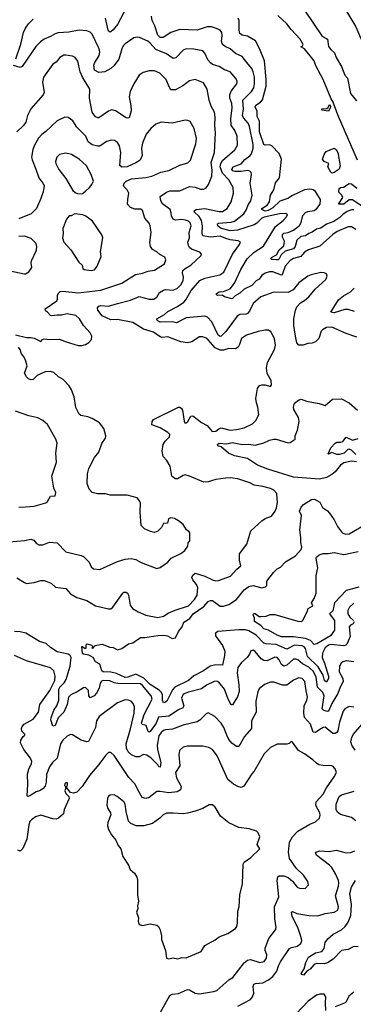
# Model space of a CAD drawing. Extents: x 2086813 to 2278017, y 548126 to 753336.
# Tile 286 of 461: x 2184642 to 2187691, y 677892 to 686902. Entities that reach past the tile are written whole.
import ezdxf

# ---------------------------------------------------------------- set-up
doc = ezdxf.new("R2010")
doc.units = 0

msp = doc.modelspace()

# ---------------------------------------------------------------- linework, layer by layer
at = {"layer": '0CON10XD'}
for points in [[(2185622.1, 687017.9), (2185535, 686858.1), (2185495, 686807.5), (2185475, 686790), (2185465, 686788.8), (2185450.8, 686805), (2185427.1, 686917.1)], [(2187251, 686981), (2187404.7, 686755), (2187455.4, 686725), (2187465.9, 686655), (2187485, 686628.9), (2187519.3, 686599.3), (2187534.7, 686555), (2187582.2, 686472.2), (2187612.5, 686395), (2187638, 686368), (2187665, 686226.5), (2187720.3, 686160.3)], [(2187633.2, 686975), (2187715, 686836.9), (2187756.9, 686736.9), (2187814, 686625), (2187828.8, 686545), (2187873.5, 686445), (2187975, 686323.4), (2187995, 686308), (2188015, 686305.3), (2188075.7, 686334.3), (2188102.9, 686357.1), (2188168, 686515), (2188199.6, 686565), (2188213.6, 686646.4), (2188226.1, 686705), (2188224.2, 686745.8), (2188235, 686772.3), (2188357.1, 686885), (2188402, 686935)], [(2184607.8, 686542.2), (2184651.4, 686678.6), (2184676.8, 686785), (2184694.6, 686825), (2184723.5, 686865), (2184764.3, 686905.7)], [(2187715, 684982.2), (2187675, 685007.5), (2187645, 685006.4), (2187545, 684963.5), (2187504.2, 684935.8), (2187385, 684829.1), (2187283.3, 684796.7), (2187244.4, 684775), (2187212.2, 684735), (2187145, 684716.6), (2187115, 684696.9), (2187068.2, 684645), (2187045.2, 684574.8), (2187035.3, 684564.7), (2186955, 684595.9), (2186925, 684594.7), (2186885, 684581.9), (2186855, 684560.4), (2186831.1, 684528.9), (2186805, 684511.2), (2186765, 684470), (2186695, 684435.4), (2186655, 684397.9), (2186612.2, 684375), (2186585, 684347.5), (2186515, 684364.5), (2186491.7, 684381.7), (2186448.7, 684378.7), (2186440.6, 684385), (2186441.1, 684395), (2186465, 684411.9), (2186505, 684414.2), (2186565, 684438.5), (2186605, 684491.9), (2186662.9, 684615), (2186720.6, 684715), (2186786, 684774), (2186871, 684829), (2186981.6, 685008.4), (2187049.2, 685065), (2187078.8, 685095), (2187088.8, 685115), (2187075, 685128.8), (2187015.4, 685125.4), (2186876.1, 685093.9), (2186855, 685084.3), (2186810.6, 685039.4), (2186785.2, 685024.8), (2186633, 684977), (2186565, 684969.1), (2186477.5, 684995), (2186453.8, 685015), (2186449.4, 685035), (2186459.6, 685040.4), (2186575, 685048.3), (2186605, 685058.6), (2186691.2, 685125), (2186715, 685164.2), (2186731.8, 685208.2), (2186754.5, 685245), (2186766.4, 685295), (2186749.5, 685405), (2186761.4, 685485), (2186759.2, 685505), (2186746.9, 685516.9), (2186725, 685522.1), (2186667.7, 685512.3), (2186612, 685512), (2186590.2, 685520.2), (2186582.2, 685535), (2186594.2, 685555), (2186665, 685584.1), (2186699, 685621), (2186745.2, 685654.8), (2186760.5, 685675), (2186775.2, 685725), (2186775, 685760), (2186743.7, 685925), (2186730, 685955), (2186686.2, 686005), (2186677.3, 686025), (2186686.2, 686085), (2186682.1, 686165), (2186760.8, 686245), (2186780.9, 686279.1), (2186788.8, 686315), (2186789.3, 686375), (2186775.3, 686425.3), (2186763.3, 686455), (2186731.4, 686495), (2186675.4, 686565.4), (2186615, 686593.6), (2186566.2, 686636.2), (2186521.4, 686655), (2186496.5, 686675), (2186486.8, 686705), (2186492.9, 686755), (2186489.5, 686785), (2186474.2, 686805), (2186442.4, 686822.4), (2186395, 686835.5), (2186357, 686837), (2186265, 686806.4), (2186105, 686812.6), (2186025, 686786), (2185952, 686738), (2185925, 686738.4), (2185905, 686760), (2185878.7, 686845), (2185852.7, 686895), (2185846.7, 686935)], [(2187695, 685160.8), (2187675, 685160.9), (2187635, 685147.7), (2187595, 685120), (2187568.9, 685091.1), (2187514.3, 685055.7), (2187445, 685032.1), (2187395, 684995.2), (2187355, 684984.2), (2187315, 684957.9), (2187283.9, 684946.1), (2187255.9, 684924.1), (2187211.1, 684918.9), (2187176.3, 684883.7), (2187159.7, 684825), (2187145, 684805.3), (2187067.2, 684782.8), (2187030.7, 684749.3), (2187015, 684714.5), (2187004.7, 684705.3), (2186986.9, 684703.1), (2186946, 684706), (2186936.2, 684715), (2186945, 684726.7), (2186990, 684750), (2187015, 684795.4), (2187057.9, 684832.1), (2187063.7, 684873.7), (2187043.3, 684913.3), (2187045, 684936.5), (2187055, 684947.1), (2187095, 684954.1), (2187145.2, 684974.8), (2187200.6, 685019.4), (2187215, 685047.1), (2187231.1, 685108.9), (2187255, 685138.6), (2187275, 685147.2), (2187334.7, 685155.3), (2187357.3, 685172.7), (2187388.2, 685215), (2187391.5, 685255), (2187345, 685330), (2187325, 685346.2), (2187295, 685351.6), (2187245, 685345.2), (2187135, 685292.3), (2187092.7, 685265), (2187019.8, 685240.2), (2186955, 685179), (2186914.4, 685155), (2186885, 685150.4), (2186856.7, 685165), (2186854, 685175), (2186905, 685203.5), (2186926.7, 685235), (2186934.7, 685295.2), (2186963.5, 685345), (2186981.7, 685408.3), (2187015.7, 685455), (2187034.4, 685624.4), (2187015, 685676), (2186946.2, 685746.2), (2186925, 685758.1), (2186885, 685754), (2186875, 685760.8), (2186832.5, 685875), (2186834, 685974), (2186811.6, 686015), (2186813.8, 686065), (2186794.6, 686105), (2186801.4, 686118.6), (2186843.2, 686146.8), (2186860.3, 686169.8), (2186893.6, 686293.6), (2186894.8, 686354.8), (2186880.8, 686525), (2186835, 686638.6), (2186797.1, 686707.1), (2186725, 686751.9), (2186675, 686760.5), (2186654.7, 686774.7), (2186648, 686805), (2186647.4, 686895), (2186638.5, 686915)], [(2187729.8, 685615), (2187555.7, 686015), (2187505, 686152.5), (2187488, 686178), (2187416.2, 686355), (2187349.5, 686479.5), (2187333.5, 686525), (2187245, 686636), (2187212, 686652), (2187227.3, 686662.7), (2187232.2, 686675), (2187205.3, 686725), (2187122.5, 686812.5), (2187085, 686862.5), (2187001.2, 686941.2)], [(2187725, 683998), (2187625, 684031.5), (2187495, 684089.4), (2187445, 684084.5), (2187409.2, 684065), (2187398.9, 684051.1), (2187376.4, 683985), (2187345, 683953.8), (2187315, 683941.1), (2187275, 683940), (2187234.1, 683924.1), (2187195, 683923.8), (2187176, 683946), (2187163.5, 684005), (2187146.8, 684105), (2187147.1, 684165), (2187162.4, 684242.4), (2187176, 684274), (2187209.1, 684310.9), (2187246.3, 684333.7), (2187285, 684366.2), (2187343.7, 684436.3), (2187441.2, 684525), (2187451.2, 684555), (2187446.1, 684576.1), (2187426.1, 684586.1), (2187395, 684589.2), (2187305, 684568.6), (2187275.6, 684554.4), (2187193.8, 684495), (2187140.3, 684429.7), (2187096.7, 684405), (2186965, 684408.1), (2186845, 684364.4), (2186775.6, 684305), (2186742.5, 684235), (2186725, 684212.9), (2186713.4, 684206.6), (2186655, 684203.6), (2186631.2, 684188.8), (2186525, 684048.5), (2186485, 684005.6), (2186475, 684002.5), (2186456.5, 684015), (2186397.1, 684137.1), (2186359.4, 684179.4), (2186335, 684189.6), (2186165, 684173.3), (2186075, 684126.5), (2186037.7, 684137.7), (2185925, 684135.3), (2185905.5, 684145), (2185895.6, 684155), (2185895.6, 684165), (2185965, 684203.8), (2185995, 684231.5), (2186085, 684278.2), (2186142, 684318), (2186160.6, 684339.4), (2186210, 684425), (2186289.2, 684515), (2186335, 684536.2), (2186472.3, 684567.7), (2186507.4, 684592.6), (2186586.9, 684755), (2186651.4, 684845), (2186659.2, 684865), (2186638.6, 684878.6), (2186565, 684888.1), (2186525, 684900.3), (2186475, 684919.7), (2186385, 684911.2), (2186314.7, 684924.7), (2186308.4, 684945), (2186314.1, 685015), (2186304.8, 685065), (2186281.6, 685101.6), (2186237.1, 685145), (2186239.2, 685155), (2186255.4, 685164.6), (2186335, 685174.2), (2186464.5, 685145.5), (2186495, 685145.5), (2186536.9, 685173.1), (2186576.4, 685235), (2186595.4, 685315), (2186592.1, 685365), (2186554.7, 685435), (2186496.6, 685496.6), (2186475.2, 685555), (2186480, 685585), (2186495, 685612.2), (2186608.3, 685711.7), (2186632.5, 685755), (2186629.1, 685835), (2186609.1, 685889.1), (2186575.8, 685935.8), (2186571.4, 685995), (2186585.3, 686095), (2186580.3, 686135), (2186563.8, 686185), (2186563.5, 686215), (2186575, 686247.5), (2186625.8, 686315), (2186629.4, 686335), (2186622, 686362), (2186565, 686425.6), (2186515, 686444.4), (2186464.4, 686474.4), (2186405, 686491.9), (2186385, 686506.9), (2186361.1, 686535), (2186335.4, 686595.4), (2186316.8, 686616.8), (2186235, 686633.3), (2186164.4, 686635.6), (2186135, 686622), (2186068.8, 686551.2), (2186045, 686547.5), (2185985, 686589.5), (2185885, 686627.5), (2185835, 686686.9), (2185812.5, 686705), (2185738.3, 686738.3), (2185715, 686741.9), (2185685, 686735.8), (2185605, 686680), (2185587.9, 686662.1), (2185576.2, 686636.2), (2185548.9, 686541.1), (2185505, 686482), (2185475, 686453.8), (2185420, 686425), (2185365, 686420), (2185325, 686440), (2185319.4, 686485), (2185325.6, 686505), (2185367.2, 686572.8), (2185373.3, 686605), (2185369.7, 686635), (2185305, 686769.2), (2185286.2, 686786.2), (2185255, 686801.1), (2185185, 686805.5), (2185091.1, 686788.9), (2184995, 686780.4), (2184966.9, 686773.1), (2184923, 686747), (2184865, 686723.1), (2184831.1, 686698.9), (2184789.5, 686655), (2184665, 686473.3), (2184645, 686463.3), (2184585, 686483.3)], [(2186649.8, 683930.2), (2186638.6, 683905), (2186615, 683889.5), (2186555, 683893.9), (2186505, 683878.1), (2186475, 683877.7), (2186429, 683899), (2186365, 683971.9), (2186345, 683988.6), (2186315, 684000.8), (2186285, 684000.8), (2186216.8, 683953.2), (2186175, 683943.5), (2186114.5, 683955.5), (2185995, 683999.1), (2185945, 683994.5), (2185925, 683998.5), (2185865, 684042.5), (2185775, 684068.5), (2185675, 684130), (2185535, 684158.4), (2185475, 684155.4), (2185395, 684190.6), (2185357.5, 684245), (2185354.3, 684265), (2185365, 684280), (2185385, 684285.8), (2185455, 684280.6), (2185535, 684304.5), (2185655, 684336.5), (2185735, 684367.8), (2185825, 684345.8), (2185867.5, 684345), (2185895, 684364), (2185919.1, 684405), (2185955, 684427.1), (2185975, 684433.6), (2186043.6, 684426.4), (2186085, 684444.5), (2186116.2, 684475), (2186135.9, 684515), (2186138.2, 684545), (2186130.4, 684585), (2186134.2, 684605.8), (2186155, 684625.4), (2186205.6, 684655), (2186301.2, 684745), (2186303.3, 684755), (2186288.8, 684775), (2186212.9, 684802.9), (2186195, 684816.7), (2186184, 684835), (2186180, 684865), (2186193.6, 684905), (2186189.6, 684955), (2186209.6, 685015), (2186201.7, 685041.7), (2186185, 685056.9), (2186158.2, 685068.2), (2186125, 685074.1), (2186065, 685068.2), (2186046.2, 685076.2), (2186028.1, 685105), (2186027.3, 685135), (2186017.8, 685165), (2185946.2, 685216.2), (2185931.9, 685245), (2185927.5, 685285), (2185984.3, 685325), (2186015, 685334.6), (2186105, 685335.5), (2186195, 685376.7), (2186245, 685370), (2186295, 685351.4), (2186325, 685351.9), (2186345, 685364.2), (2186368.1, 685395), (2186398.7, 685471.3), (2186402, 685525), (2186391.4, 685595), (2186422.9, 685687.1), (2186432.2, 685867.8), (2186426.2, 685935), (2186429.8, 686009.8), (2186422.9, 686055), (2186391.5, 686111.5), (2186374.6, 686164.6), (2186356.3, 686266.3), (2186322.5, 686322.5), (2186245, 686355.7), (2186195, 686341.4), (2186134.6, 686295.4), (2186065, 686260.6), (2186025, 686261.2), (2186007, 686287), (2185980, 686355), (2185923.6, 686413.6), (2185875, 686434.4), (2185825, 686432.9), (2185770.3, 686419.7), (2185735, 686393.3), (2185685.6, 686315), (2185652.9, 686245), (2185643.8, 686195), (2185659.1, 686115), (2185661.3, 686068.7), (2185641.2, 686005), (2185629.4, 686000.6), (2185615, 686004.4), (2185518.3, 686068.3), (2185485, 686076.7), (2185455, 686064.4), (2185365.5, 686004.5), (2185355, 686002.9), (2185335, 686011.4), (2185304.8, 686054.8), (2185279.6, 686185), (2185284.5, 686265), (2185215.4, 686375), (2185194.6, 686425), (2185172.1, 686522.1), (2185148.8, 686555), (2185125, 686567.5), (2185065, 686578), (2185045, 686575.8), (2185008.8, 686555), (2184975, 686512.5), (2184944.4, 686495.6), (2184858.6, 686375), (2184850.9, 686329.1), (2184865.6, 686235), (2184855.8, 686215), (2184744.4, 686085), (2184714.4, 686025), (2184697.1, 685965), (2184678.1, 685935), (2184614.4, 685875)], [(2187465, 686064.6), (2187402.5, 686075), (2187402.5, 686085), (2187450, 686090), (2187461.4, 686098.6), (2187475, 686126.2), (2187485.6, 686105), (2187465, 686064.6)], [(2184605, 684017.5), (2184705, 683993.3), (2184743.6, 683993.6), (2184775, 683986.2), (2184835, 683957.5), (2184850, 683975), (2184865, 683980.8), (2184915.5, 683975.5), (2185005, 683979.4), (2185056.6, 683956.6), (2185175, 683920), (2185208.9, 683921.1), (2185245, 683930.6), (2185273.5, 683946.5), (2185298.8, 683975), (2185300, 684005), (2185285.8, 684035.8), (2185224.2, 684105), (2185188, 684165), (2185155, 684195.7), (2185075, 684211.5), (2185025, 684197.8), (2184985, 684199.5), (2184935, 684190.8), (2184923.3, 684195), (2184895.9, 684225.9), (2184877, 684237), (2184875, 684256.7), (2184982.2, 684327.8), (2184988.9, 684345), (2184988.8, 684381.2), (2184998.6, 684401.4), (2185013.3, 684415), (2185035, 684419.1), (2185175, 684403.5), (2185385, 684426.4), (2185575, 684490), (2185699.4, 684570.6), (2185765, 684581.4), (2185815, 684599.2), (2185875, 684610.8), (2185965, 684668.8), (2185977.5, 684705), (2185970, 684730), (2185922.1, 684752.1), (2185895, 684778.8), (2185855, 684800), (2185836.2, 684825), (2185832.3, 684862.3), (2185842.5, 684955), (2185836, 685015), (2185825, 685040), (2185785, 685086.7), (2185765.8, 685155), (2185748.3, 685168.3), (2185695, 685168.6), (2185655, 685183.1), (2185628.1, 685215), (2185630, 685255), (2185639.2, 685315), (2185625.3, 685345.3), (2185594, 685375), (2185590.8, 685385), (2185597.1, 685405), (2185614.7, 685425.3), (2185665, 685446.5), (2185795, 685456.9), (2185851.3, 685468.7), (2185932.6, 685507.4), (2186005, 685521.9), (2186105, 685570.6), (2186177.6, 685592.4), (2186202.6, 685617.4), (2186253.1, 685765), (2186258.5, 685815), (2186236.6, 685906.6), (2186199.7, 685969.7), (2186179.7, 685979.7), (2186155, 685981.4), (2186035.4, 685954.6), (2185935, 685964.4), (2185885, 685944.3), (2185840, 685905), (2185796.6, 685853.4), (2185763.4, 685773.4), (2185756.9, 685725), (2185761.9, 685658.1), (2185743.4, 685616.6), (2185705, 685590.8), (2185625, 685554.2), (2185575, 685551.2), (2185558.3, 685568.3), (2185567.5, 685685), (2185555, 685746.7), (2185535, 685778), (2185507.5, 685795), (2185481.2, 685798.8), (2185435, 685786), (2185375, 685745.6), (2185355, 685743.3), (2185305.5, 685755.5), (2185268.6, 685785), (2185245.9, 685835.9), (2185165, 685917.1), (2185129.2, 685975), (2185085, 686005.8), (2185055, 686010.8), (2184984.5, 685975.5), (2184882, 685878), (2184845, 685852.5), (2184813.7, 685816.3), (2184778.1, 685755), (2184762.2, 685715), (2184751.1, 685645), (2184755, 685620), (2184788.9, 685535), (2184815.6, 685455), (2184855, 685406), (2184864.3, 685385), (2184857, 685327), (2184835.5, 685265), (2184795, 685173.8), (2184746.2, 685125), (2184635, 685078.6)], [(2187495, 685497.5), (2187485, 685507.5), (2187457.5, 685555), (2187467.5, 685585), (2187423.9, 685603.9), (2187411.2, 685625), (2187427, 685673), (2187443, 685697), (2187515, 685727.5), (2187534.6, 685714.6), (2187549.1, 685685), (2187570.6, 685565), (2187562, 685535), (2187515, 685503.3), (2187495, 685497.5)], [(2185205, 685307.5), (2185215, 685312.5), (2185245, 685331.2), (2185280.8, 685365), (2185302.9, 685395), (2185315.6, 685425), (2185295.8, 685485), (2185253.3, 685565), (2185186.7, 685626.7), (2185115, 685668.2), (2185065, 685680), (2185005, 685667.1), (2184981.9, 685645), (2184970.5, 685605), (2184971.5, 685585), (2184999.5, 685529.5), (2185065, 685449.2), (2185128.3, 685338.3), (2185149.3, 685319.3), (2185170.7, 685310.7), (2185205, 685307.5)], [(2187816.2, 685165), (2187685, 685253.5), (2187655, 685253.4), (2187605, 685214.3), (2187557.5, 685215), (2187594.2, 685275), (2187586.6, 685296.6), (2187558.8, 685325), (2187561.7, 685358.3), (2187573, 685367), (2187601.7, 685368.3), (2187655, 685402.5), (2187675, 685400), (2187725, 685360)], [(2185295, 684606), (2185325, 684614.2), (2185350, 684645), (2185386.2, 684735), (2185381.7, 684781.7), (2185402, 684905), (2185393, 684933), (2185307.5, 685057.5), (2185247.5, 685105), (2185220, 685115), (2185145, 685126.7), (2185111.7, 685108.3), (2185095, 685107.5), (2185071.2, 685075), (2185035, 684990), (2185040, 684945), (2185034.2, 684904.2), (2185045, 684867.5), (2185108.8, 684795), (2185184, 684684), (2185212.5, 684655), (2185220, 684625), (2185230, 684615), (2185295, 684606)], [(2184556.2, 684603.8), (2184683.8, 684576.2), (2184695, 684576.2), (2184724.2, 684595.8), (2184752, 684635), (2184746.2, 684675), (2184751.2, 684695), (2184796.4, 684793.6), (2184800, 684825), (2184788.3, 684858.3), (2184748.3, 684898.3), (2184685, 684920), (2184635, 684917.8)], [(2187702.1, 684232.1), (2187645, 684251.2), (2187615, 684250.8), (2187515, 684220.5), (2187486.7, 684225), (2187555, 684336.9), (2187601.4, 684375), (2187665, 684411.1), (2187698.9, 684445)], [(2184615, 681795.6), (2184685, 681750.8), (2184705, 681744.2), (2184775, 681752), (2184835, 681770), (2184865, 681771.4), (2184930, 681745), (2184968.3, 681708.3), (2185015, 681704.2), (2185065, 681697.1), (2185105, 681648.1), (2185165, 681613.5), (2185255, 681588.5), (2185335, 681540), (2185455, 681510.5), (2185475, 681512.2), (2185494.6, 681525.4), (2185583.3, 681655), (2185595, 681663.3), (2185615, 681662.5), (2185627.5, 681655), (2185637.3, 681637.3), (2185652.9, 681545), (2185674.6, 681514.6), (2185725, 681483.1), (2185795, 681452.5), (2185905, 681432.9), (2185955, 681444.3), (2185998.9, 681471.1), (2186062.4, 681497.6), (2186185, 681539.4), (2186240.4, 681595), (2186263.4, 681635), (2186270.9, 681705), (2186259.3, 681735), (2186223.6, 681775), (2186215, 681797.5), (2186225, 681820), (2186245, 681837.8), (2186335, 681809.7), (2186405, 681775.3), (2186435, 681767.5), (2186460, 681770), (2186570.3, 681809.7), (2186627.5, 681875), (2186662.5, 681905), (2186650.6, 681955), (2186650.8, 682015), (2186717.9, 682102.1), (2186756.2, 682225), (2186855, 682317.5), (2186885, 682336.7), (2186945, 682360), (2186975.7, 682404.3), (2186988, 682435), (2186997.1, 682485), (2186993.8, 682565), (2186965, 682596.2), (2186935, 682611.2), (2186865, 682630), (2186786.2, 682643.8), (2186745, 682664.4), (2186635, 682699.6), (2186565, 682710), (2186525.9, 682705.9), (2186435, 682695.8), (2186365.5, 682674.5), (2186325, 682670.5), (2186195, 682725.6), (2186155, 682735.7), (2186135, 682732.5), (2186085, 682700.6), (2186065, 682700.8), (2186049.5, 682709.5), (2186033.3, 682725), (2186017.8, 682815), (2185987.6, 682867.6), (2185954.3, 682904.3), (2185943.8, 682955), (2185954.3, 683015), (2185972.7, 683045), (2186011.2, 683085), (2186014.4, 683105), (2185995, 683124.2), (2185925, 683166), (2185850, 683195), (2185852.5, 683225), (2185865, 683242.5), (2186095, 683357.5), (2186105, 683357.5), (2186122.5, 683345), (2186128.8, 683328.8), (2186145, 683227.5), (2186152.5, 683212.5), (2186165, 683213.6), (2186180, 683225), (2186205, 683272.5), (2186225, 683276), (2186304.5, 683214.5), (2186355, 683190), (2186400, 683135), (2186435, 683135.8), (2186462.2, 683157.8), (2186485, 683167.1), (2186565, 683145.7), (2186625, 683151.1), (2186695, 683165.8), (2186771.2, 683205), (2186799.2, 683235), (2186827.5, 683285), (2186820, 683355), (2186805.7, 683395.7), (2186801.9, 683435), (2186815, 683527.5), (2186835, 683553.8), (2186855, 683562), (2186885, 683560.8), (2186935, 683546.7), (2186945, 683560), (2186939.5, 683599.5), (2186903.8, 683665), (2186898.8, 683715), (2186906, 683765), (2186970.8, 683885), (2186980, 683925), (2186970, 683985), (2186936.8, 684046.8), (2186915, 684062), (2186885, 684061.4), (2186821.4, 684048.6), (2186715, 684014.3), (2186670.8, 683985), (2186649.8, 683930.2)], [(2184545, 682123.1), (2184685, 682137.1), (2184745, 682149.2), (2184770.3, 682140.3), (2184795, 682110), (2184816.1, 682096.1), (2184855, 682095.7), (2184915, 682121.4), (2184985, 682116.2), (2185065, 682031.2), (2185205, 682000), (2185225, 681989.2), (2185277, 681937), (2185295.6, 681895.6), (2185317.3, 681877.3), (2185375, 681870.8), (2185535, 681944.2), (2185605, 681965.7), (2185662.3, 681972.3), (2185703, 681963), (2185752.5, 681935), (2185895, 681880), (2185925, 681890), (2185995, 681938.8), (2186027.5, 681975), (2186115, 682016.2), (2186151.2, 682045), (2186177.5, 682085), (2186182.5, 682115), (2186196.4, 682133.6), (2186197.5, 682205), (2186192.5, 682215), (2186167.5, 682235), (2186135, 682282.5), (2186095, 682316.7), (2186057.3, 682337.3), (2186025, 682343.8), (2186002, 682335), (2185992.5, 682295), (2185955, 682293.3), (2185938, 682255), (2185905, 682222.9), (2185875, 682210.6), (2185837.9, 682217.9), (2185781.9, 682241.9), (2185753.8, 682275), (2185742.9, 682395), (2185746.9, 682476.9), (2185738.3, 682498.3), (2185715.8, 682525.8), (2185625, 682552), (2185468.3, 682551.7), (2185425, 682564.2), (2185354.4, 682564.4), (2185304.5, 682574.5), (2185275.8, 682605), (2185257.3, 682657.3), (2185261.4, 682745), (2185274.4, 682795), (2185324.6, 682895.4), (2185365, 682943.8), (2185392.5, 683025), (2185427.4, 683072.6), (2185429.4, 683095), (2185412, 683162), (2185372, 683212), (2185303.6, 683253.6), (2185265, 683268.5), (2185200, 683280), (2185185, 683291.2), (2185155, 683352.5), (2185140, 683450), (2185116, 683516), (2185093, 683553), (2185039.5, 683609.5), (2184996.7, 683635), (2184955, 683672), (2184925, 683681.2), (2184875, 683678.8), (2184802.5, 683645), (2184765, 683608.8), (2184745, 683606), (2184722.5, 683615), (2184705, 683632.5), (2184687, 683667), (2184708.8, 683735), (2184697, 683777), (2184683.6, 683813.6), (2184660, 683845), (2184647.5, 683885), (2184632.5, 683905)], [(2187720, 682855), (2187675, 682863.3), (2187605, 682847.9), (2187575.5, 682825), (2187524.6, 682765), (2187495, 682739.3), (2187447.2, 682712.8), (2187381.7, 682698.3), (2187145, 682715.3), (2186910.5, 682789.5), (2186815.8, 682825), (2186725, 682887.9), (2186605, 682910), (2186550, 682935), (2186485, 682994.2), (2186452.7, 683002.7), (2186451.2, 683015), (2186465, 683025.5), (2186535, 683020.5), (2186585, 683032.5), (2186675, 683015.5), (2186735, 683016.8), (2186795, 683009.5), (2186875, 683029.5), (2186925, 683055.7), (2186965, 683062.5), (2186985, 683062), (2187095, 683031.2), (2187115, 683033.8), (2187160, 683065), (2187158.8, 683095), (2187182.5, 683145), (2187196.9, 683225), (2187190.7, 683260.7), (2187146.7, 683335), (2187144.4, 683355), (2187155, 683392.5), (2187189.5, 683420.5), (2187215, 683430), (2187265, 683410)], [(2187265, 683410), (2187379.1, 683389.1), (2187435, 683371.2), (2187499.7, 683430.3), (2187585, 683434), (2187655, 683396.2), (2187729.7, 683329.7)], [(2184635, 682441.9), (2184695, 682442.9), (2184775, 682450.8), (2184880, 682480), (2184895, 682492.5), (2184925, 682542.5), (2184967.5, 682545), (2184971.2, 682575), (2184954.2, 682614.2), (2184936.2, 682725), (2184978.3, 682851.7), (2184972.5, 682935), (2184985.8, 683025.8), (2184971.2, 683065), (2184895, 683198), (2184855, 683232.9), (2184808.8, 683258.8), (2184725, 683278.5), (2184605, 683320)], [(2187715, 682923.6), (2187675, 682961.5), (2187655, 682970.9), (2187642, 682968), (2187608.2, 682935), (2187565, 682921.7), (2187542.1, 682922.1), (2187495, 682940.8), (2187465, 682926.7), (2187460.5, 682930.5), (2187486.7, 682985), (2187524.4, 683025.6), (2187540, 683035), (2187575, 683034.6), (2187595, 683041.5), (2187625, 683080.8), (2187684.2, 683055.8), (2187735, 683070)], [(2187698.3, 681391.7), (2187690.8, 681375), (2187665, 681360.9), (2187653.9, 681345), (2187662.2, 681257.8), (2187632.9, 681187.1), (2187622.7, 681177.3), (2187605, 681173.4), (2187485, 681183.2), (2187465, 681180), (2187434.2, 681155), (2187408.4, 681105), (2187407.8, 681065), (2187429, 681015), (2187465.5, 680895), (2187465.5, 680874.5), (2187445, 680840.8), (2187428.2, 680855), (2187417, 680905), (2187370, 680980), (2187272.6, 681075), (2187255, 681149.1), (2187243.1, 681163.1), (2187225, 681171.6), (2187155, 681179.6), (2187085, 681141.8), (2186985, 681185.9), (2186891.3, 681191.3), (2186875, 681198.4), (2186805, 681270), (2186735, 681309.1), (2186705, 681317.6), (2186645, 681320.3), (2186453.8, 681305), (2186431.7, 681288.3), (2186430.5, 681265), (2186495.5, 681175), (2186515.6, 681125), (2186513.6, 681085), (2186495, 680996.2), (2186435, 680998.8), (2186382.2, 680987.8), (2186321.8, 680945), (2186233.5, 680896.5), (2186184.5, 680855.5), (2186058.8, 680795), (2186039.5, 680770.5), (2185987.5, 680665), (2185975, 680655.6), (2185955, 680652), (2185946.2, 680675), (2185948.3, 680725), (2185936.9, 680746.9), (2185916.9, 680766.9), (2185835, 680818.6), (2185777.7, 680877.7), (2185705, 680912.5), (2185631.2, 680885), (2185606.9, 680883.1), (2185528.1, 680918.1), (2185475, 680931.7), (2185405, 680934), (2185392.8, 680945), (2185373.5, 681003.5), (2185335, 681025.8), (2185312.5, 681065), (2185275, 681086), (2185225, 681096), (2185215, 681103.8), (2185210, 681165), (2185215, 681167.5), (2185235, 681152.5), (2185248.3, 681151.7), (2185248.3, 681181.7), (2185258.3, 681191.7), (2185299.3, 681179.3), (2185310, 681165), (2185300, 681155), (2185305, 681150), (2185316.4, 681153.6), (2185321.7, 681168.3), (2185333, 681177), (2185395, 681186.7), (2185465, 681160), (2185495.8, 681155.8), (2185535, 681136.2), (2185575, 681146.7), (2185638, 681192), (2185675, 681201.2), (2185745, 681250), (2185785, 681249.4), (2185905, 681268.5), (2185955, 681270.6), (2185993, 681263), (2186035, 681238.6), (2186065, 681245.6), (2186094.2, 681305), (2186126.4, 681345), (2186142, 681388), (2186196.3, 681423.7), (2186228.2, 681465), (2186326.2, 681533.8), (2186365, 681579.5), (2186385, 681588.6), (2186405, 681588), (2186475.7, 681535.7), (2186505, 681535.7), (2186555, 681549.5), (2186625, 681597.3), (2186694.3, 681685.7), (2186735.7, 681715), (2186775.3, 681724.7), (2186855, 681704.7), (2186888.2, 681711.8), (2186900, 681725), (2186902, 681765), (2186962, 681845), (2186995, 681876.2), (2187025, 681893.8), (2187070.2, 681939.8), (2187162.5, 681995), (2187215.6, 682055), (2187219.5, 682075), (2187212.2, 682117.8), (2187213.1, 682165), (2187202, 682235), (2187218.8, 682365), (2187200.8, 682405), (2187215, 682440), (2187235.8, 682465), (2187308.3, 682511.7), (2187337.5, 682515), (2187386.6, 682486.6), (2187408.3, 682438.3), (2187455, 682408.8), (2187475, 682386.2), (2187515.4, 682325.4), (2187545.6, 682265), (2187583.1, 682215), (2187595, 682204.4), (2187622.5, 682195), (2187655, 682198.1), (2187785, 682273.1)], [(2187358.2, 681191.8), (2187333.5, 681183.5), (2187301.1, 681221.1), (2187255, 681240), (2187145, 681253.8), (2187035.3, 681255.3), (2186995, 681268.8), (2186916.9, 681316.9), (2186875, 681327.3), (2186847.2, 681357.2), (2186787.5, 681395), (2186788.8, 681425), (2186776.7, 681455), (2186782, 681468), (2186795, 681468.8), (2186832.3, 681442.3), (2186845, 681441.2), (2186895, 681443.8), (2186931.7, 681458.3), (2186975, 681459.2), (2187185, 681399.4), (2187214.1, 681395.9), (2187228.1, 681401.9), (2187270.6, 681485), (2187278, 681515), (2187321.7, 681538.3), (2187310, 681565), (2187334.5, 681605.5), (2187351.1, 681655), (2187352.3, 681815), (2187366.6, 681886.6), (2187355, 681953.3), (2187350.6, 681975), (2187354.7, 681985.3), (2187380, 682005), (2187415, 682018.8), (2187462.1, 682017.9), (2187515, 682026.9), (2187605, 682007.7), (2187735, 682034.6)], [(2187742.1, 681707.9), (2187625, 681678), (2187518, 681565), (2187505, 681494.2), (2187472.5, 681465), (2187518.8, 681405), (2187518.1, 681315), (2187484.4, 681265), (2187358.2, 681191.8)], [(2187695, 681561.5), (2187655.6, 681525), (2187641.5, 681495), (2187641.1, 681465), (2187658.5, 681435), (2187694.5, 681405)], [(2187695, 681025.5), (2187625, 681035.5), (2187595, 681027.1), (2187579.2, 681015), (2187564.4, 680985), (2187561.1, 680935), (2187594.7, 680874.7), (2187598.5, 680845), (2187571.8, 680795), (2187550.8, 680735), (2187495, 680644.6), (2187465, 680575.4), (2187455, 680572.5), (2187420.8, 680580.8), (2187407.9, 680595), (2187424.3, 680715), (2187411.6, 680745), (2187389.9, 680769.9), (2187363.3, 680795), (2187352.6, 680885), (2187326.6, 680936.6), (2187285, 680978.6), (2187227, 681007), (2187183.7, 681043.7), (2187165, 681051.5), (2187145, 681049.2), (2187085, 680996.2), (2187055, 680985.5), (2187035, 681001.1), (2187013.3, 681045), (2186995, 681064.4), (2186975, 681068.9), (2186905, 681036.7), (2186875, 681038.5), (2186850, 681055), (2186795, 681122), (2186775, 681132), (2186755, 681126.7), (2186744, 681095), (2186722.5, 681065), (2186669.5, 681020.5), (2186634.5, 680975), (2186629.6, 680925), (2186646.2, 680815), (2186647.5, 680755), (2186632.1, 680705), (2186587.6, 680632.4), (2186575, 680633.8), (2186546.2, 680685), (2186514.6, 680775), (2186460.8, 680840.8), (2186445, 680848.1), (2186420, 680845), (2186348.1, 680811.9), (2186302.4, 680777.6), (2186185, 680748.4), (2186135, 680728.8), (2186120.3, 680695), (2186141.5, 680625), (2186134, 680606), (2186095, 680588), (2186005, 680528.9), (2185911.4, 680518.6), (2185889.8, 680465), (2185835, 680388.9), (2185825, 680382.7), (2185815, 680388), (2185797.8, 680445), (2185762, 680452), (2185755.4, 680465.4), (2185780, 680545), (2185853.8, 680685), (2185843.9, 680713.9), (2185765, 680809.8), (2185745, 680823.9), (2185538.3, 680828.3), (2185504.4, 680834.4), (2185465, 680853.3), (2185405, 680854.3), (2185390.9, 680849.1), (2185378.5, 680831.5), (2185367.7, 680785), (2185345, 680740), (2185324.2, 680715), (2185285, 680698), (2185273.5, 680713.5), (2185271.4, 680765), (2185245, 680790.8), (2185225, 680788.9), (2185168.3, 680751.7), (2185110.6, 680725), (2185088.6, 680701.4), (2185075.8, 680635), (2185044.2, 680565), (2184992.2, 680515), (2184967.5, 680445), (2184945, 680436.7), (2184927.9, 680495), (2184928.2, 680515), (2184955, 680584.4), (2184982.9, 680625), (2184998.7, 680675), (2184998.5, 680775), (2185008, 680795), (2185047.1, 680835), (2185067, 680865), (2185103.2, 680985), (2185113.9, 681065), (2185104.2, 681084.2), (2185086.5, 681096.5), (2184985, 681118.2), (2184925, 681156.2), (2184885, 681192.4), (2184823.4, 681213.4), (2184697.6, 681287.6), (2184645, 681300), (2184595, 681302.7)], [(2184704.5, 681034.5), (2184593.8, 681083.8)], [(2187695, 680612.5), (2187655, 680618.6), (2187615, 680595.8), (2187600, 680575), (2187564.5, 680475), (2187549.5, 680395), (2187540.5, 680379.5), (2187525, 680370), (2187505, 680370), (2187435, 680426.9), (2187415, 680424.4), (2187385, 680407.9), (2187345, 680380.6), (2187325, 680382.5), (2187299.4, 680455), (2187245, 680516.7), (2187240, 680555), (2187243.1, 680625), (2187267.5, 680675), (2187272.9, 680705), (2187259.6, 680759.6), (2187249.5, 680845), (2187225, 680873.1), (2187195, 680880), (2187145, 680858.9), (2187085, 680812.5), (2187045, 680811.4), (2186965, 680841.1), (2186935, 680840.6), (2186880.9, 680819.1), (2186832.1, 680777.9), (2186817.3, 680752.7), (2186799.5, 680665), (2186802.9, 680565), (2186760, 680485), (2186761.4, 680415), (2186698.3, 680341.7), (2186645, 680251.2), (2186625, 680250), (2186582.1, 680282.1), (2186555, 680314.2), (2186534.6, 680355), (2186508.5, 680425), (2186482.2, 680465), (2186426, 680525), (2186365, 680558.8), (2186345, 680551.2), (2186288.8, 680491.2), (2186263.4, 680476.6), (2186135, 680445.4), (2186039.9, 680410.1), (2185975.4, 680404.6), (2185955, 680396.5), (2185935, 680380.6), (2185915, 680348), (2185899.5, 680265), (2185900.8, 680225), (2185932.5, 680105), (2185925, 680063.3), (2185915, 680066.7), (2185904.4, 680085), (2185845, 680145.5), (2185805, 680171.9), (2185775, 680177.5), (2185733.4, 680156.6), (2185705, 680155.6), (2185664.2, 680175), (2185635, 680201.9), (2185619.2, 680235), (2185614.7, 680275), (2185655, 680412), (2185688.7, 680555), (2185690.6, 680615), (2185679.2, 680645), (2185660, 680665), (2185635, 680675.7), (2185605, 680677.1), (2185535, 680651.4), (2185368.1, 680525), (2185345.5, 680485), (2185334.4, 680425), (2185272.3, 680297.7), (2185255, 680293.8), (2185205, 680309.2), (2185125, 680357.1), (2185105, 680360), (2185075, 680345.6), (2185035, 680309.1), (2185014.1, 680275), (2184984.1, 680145.9), (2184940.9, 680105), (2184914.7, 680065), (2184887.1, 679995), (2184885.3, 679924.7), (2184875, 679888.8), (2184855, 679863.8), (2184822.5, 679845), (2184793, 679837), (2184735, 679799.2), (2184715, 679793.8), (2184709.3, 679799.3), (2184716.5, 679905), (2184712.6, 679997.4), (2184725.5, 680045), (2184750, 680095), (2184751.5, 680115), (2184740.5, 680145), (2184680.6, 680225), (2184650.5, 680285), (2184651.8, 680308.2), (2184675, 680343.3), (2184690, 680355), (2184690, 680365), (2184660.9, 680390.9), (2184658.9, 680415), (2184665.6, 680435), (2184683.3, 680455), (2184765, 680502.7), (2184814.4, 680565), (2184827.3, 680635), (2184916.4, 680765), (2184962.3, 680855), (2184966.9, 680895), (2184954.6, 680944.6), (2184925, 680971.9), (2184704.5, 681034.5)], [(2187709.1, 680219.1), (2187678.2, 680265), (2187669.5, 680295), (2187676.5, 680335), (2187689.2, 680360.8), (2187773.4, 680456.6)], [(2185822, 677628), (2186015, 677973.1), (2186035, 677985.4), (2186095, 677990.4), (2186175, 678028.5), (2186195.5, 678025.5), (2186245, 677994), (2186285, 677988.9), (2186415, 678008.9), (2186445, 678019.4), (2186553.2, 678116.8), (2186590.9, 678139.1), (2186695, 678272.2), (2186725, 678295.6), (2186751.3, 678301.3), (2186836.4, 678273.6), (2186875.9, 678284.1), (2186896.6, 678313.4), (2186900, 678345), (2186885.5, 678385), (2186885.6, 678405), (2186919.5, 678495), (2186978.8, 678575), (2186987.5, 678595), (2186973.6, 678673.6), (2186970.8, 678785), (2187010.4, 678875), (2186994.3, 679025.7), (2187002.1, 679057.9), (2187015, 679067.1), (2187055, 679069.2), (2187095, 679052.5), (2187135, 679020), (2187178, 678965), (2187205, 678951.4), (2187255, 678953.8), (2187283.3, 678985), (2187276.2, 679015), (2187236, 679075), (2187168.7, 679138.7), (2187107.8, 679227.8), (2187099.5, 679285), (2187109.3, 679375), (2187135.9, 679424.1), (2187185, 679475.4), (2187295, 679541.1), (2187346.4, 679563.6), (2187383.3, 679595), (2187388.6, 679621.4), (2187385.6, 679645), (2187350.2, 679710.2), (2187350.5, 679745), (2187415, 679815.8), (2187446.8, 679873.2), (2187517.4, 679972.6), (2187538.8, 680015), (2187525.8, 680045.8), (2187507.7, 680067.7), (2187495, 680073.8), (2187415, 680076.2), (2187377.5, 680085), (2187355, 680098), (2187320.3, 680130.3), (2187244, 680185), (2187190, 680215), (2187135, 680292.5), (2187122.5, 680297.5), (2187105, 680280), (2187085, 680272.5), (2186995, 680273.8), (2186935, 680242), (2186877.1, 680185), (2186785.3, 680024.7), (2186765, 680000), (2186691.7, 679888.3), (2186665, 679876.2), (2186635, 679884.2), (2186595, 679906.7), (2186545, 679950), (2186445.5, 680165), (2186405, 680224.2), (2186371.3, 680241.3), (2186315, 680255.6), (2186175.7, 680255.7), (2186135, 680244), (2186104.1, 680215.9), (2186095.8, 680174.2), (2186106.5, 680075), (2186065.6, 680015), (2186074.6, 679965), (2186118.2, 679885), (2186111.4, 679855), (2186081.9, 679838.1), (2186005, 679826.1), (2185925, 679841.2), (2185895, 679838.5), (2185826, 679785), (2185795, 679774.4), (2185762, 679785), (2185735, 679832.9), (2185695, 679910), (2185638.8, 679968.8), (2185505, 680169.2), (2185475, 680197.5), (2185455, 680198), (2185425, 680170), (2185364.7, 680085.3), (2185280, 679985), (2185213.4, 679886.6), (2185165.8, 679834.2), (2185133, 679823), (2185105, 679830), (2185070, 679875), (2185080, 679905), (2185078.3, 679918.3), (2185065, 679920), (2185055, 679910), (2185052.5, 679895), (2185060, 679885), (2185060, 679865), (2185053.3, 679845), (2185065, 679822.5), (2185092.5, 679795), (2185093.8, 679775), (2185047.5, 679675), (2185041.4, 679635), (2184998, 679595), (2184975, 679587.9), (2184945, 679590), (2184835, 679622.7), (2184785, 679607.1), (2184748.6, 679581.4)], [(2187715, 679570.8), (2187675, 679603.1), (2187575, 679628.2), (2187545, 679652.2), (2187534.7, 679674.7), (2187533.3, 679725), (2187563.1, 679795), (2187585, 679808.8), (2187697.9, 679842.1)], [(2186005, 678308.8), (2186045, 678318.8), (2186085, 678310), (2186105, 678314), (2186125, 678320), (2186165, 678316.7), (2186300, 678375), (2186335, 678430), (2186428.3, 678481.7), (2186465, 678508.8), (2186545, 678540), (2186613.3, 678585), (2186626.2, 678605), (2186633.3, 678635), (2186636.7, 678745), (2186646.7, 678785), (2186653, 678893), (2186677.5, 678995), (2186683.3, 679175), (2186695, 679192.5), (2186756.2, 679235), (2186836.7, 679315), (2186813.3, 679355), (2186836.7, 679425), (2186823, 679463), (2186806.2, 679476.2), (2186739.3, 679499.3), (2186645, 679510), (2186555, 679553.8), (2186476.7, 679615), (2186430, 679695), (2186405, 679716.7), (2186375, 679717.5), (2186317.5, 679685), (2186245, 679660), (2186175, 679640), (2186135, 679635.7), (2186045, 679642.9), (2185985, 679640), (2185952.8, 679627.2), (2185923.4, 679596.6), (2185855, 679546.2), (2185775.9, 679524.1), (2185705.7, 679525.7), (2185656.8, 679546.8), (2185637.8, 679567.8), (2185615.4, 679655.4), (2185606.5, 679725), (2185595, 679746), (2185532, 679795), (2185505, 679808.1), (2185470, 679805), (2185455, 679796.7), (2185444, 679775), (2185439.2, 679715), (2185448, 679685), (2185470.8, 679645), (2185474, 679625), (2185446.2, 679555), (2185444.1, 679524.1), (2185452.7, 679492.7), (2185482.1, 679442.1), (2185521.2, 679395), (2185542, 679345), (2185565.8, 679315), (2185584.2, 679245), (2185636, 679165), (2185651.2, 679125), (2185691.7, 679091.7), (2185714.2, 679055), (2185718, 679035), (2185720, 678895), (2185728, 678835), (2185720, 678795), (2185721.2, 678765), (2185710, 678735), (2185726.7, 678685), (2185723.8, 678653.8), (2185733.8, 678623.8), (2185763.6, 678613.6), (2185835, 678630), (2185895, 678615.8), (2185911.2, 678605), (2185927.5, 678575), (2185939.5, 678519.5), (2185939.2, 678485), (2185975.7, 678385), (2185984.2, 678314.2), (2186005, 678308.8)], [(2184748.6, 679581.4), (2184735, 679564.2), (2184725.4, 679535), (2184707.8, 679405), (2184670.9, 679319.1), (2184645, 679293.8), (2184625, 679304.2)], [(2186635, 677875.9), (2186750.6, 677935), (2186769.4, 677960.6), (2186782.1, 677995), (2186775.6, 678055), (2186782.7, 678077.3), (2186796.5, 678083.5), (2186865, 678089.6), (2186915, 678115.4), (2186955, 678146.1), (2186991.8, 678195), (2187006.8, 678245), (2187025, 678280), (2187107.5, 678402.5), (2187125, 678413.1), (2187178.8, 678425), (2187212.4, 678447.6), (2187220.9, 678475), (2187216, 678505), (2187185.6, 678595.6), (2187132.9, 678695), (2187125, 678736.2), (2187135, 678741.4), (2187175, 678724.4), (2187285, 678705.5), (2187366.7, 678703.3), (2187435, 678722.2), (2187515, 678734.3), (2187548.6, 678755), (2187555.4, 678785), (2187530, 678885), (2187556, 678975), (2187558.7, 679005), (2187556, 679025), (2187528.9, 679085), (2187495, 679142.9), (2187475, 679165.6), (2187358, 679255), (2187346, 679275), (2187350, 679285), (2187385, 679296.9), (2187471.4, 679291.4), (2187535, 679302.4), (2187625, 679279.7), (2187667.8, 679282.2), (2187704.7, 679295.3)], [(2187735, 678420), (2187690.7, 678419.3), (2187645.8, 678394.2), (2187585, 678384.2), (2187508.5, 678305), (2187455, 678272), (2187425, 678264.2), (2187355, 678265.7), (2187335, 678258), (2187297.5, 678215), (2187270.5, 678199.5), (2187235, 678160), (2187220, 678165), (2187216.2, 678175), (2187242.5, 678217.5), (2187258.6, 678275), (2187282.2, 678325), (2187345, 678364.4), (2187404.1, 678375.9), (2187425.6, 678404.4), (2187435, 678456.7), (2187457.3, 678492.7), (2187506.2, 678535), (2187583.3, 678575), (2187615.7, 678604.3), (2187645, 678645.6), (2187669.2, 678705), (2187676.2, 678805), (2187659.5, 678905), (2187675, 678963.3), (2187711.2, 679025)], [(2187440.8, 677835), (2187437.1, 677905), (2187441.7, 677961.7), (2187426.1, 677986.1), (2187385, 677985.8), (2187355, 677977.5), (2187279.6, 677920.4), (2187170, 677805)], [(2187695.3, 678004.7), (2187651.8, 677968.2), (2187627.1, 677915), (2187615.5, 677904.5), (2187525, 677870.8)]]:
    msp.add_lwpolyline(points, dxfattribs=at)

doc.saveas('drawing.dxf')
